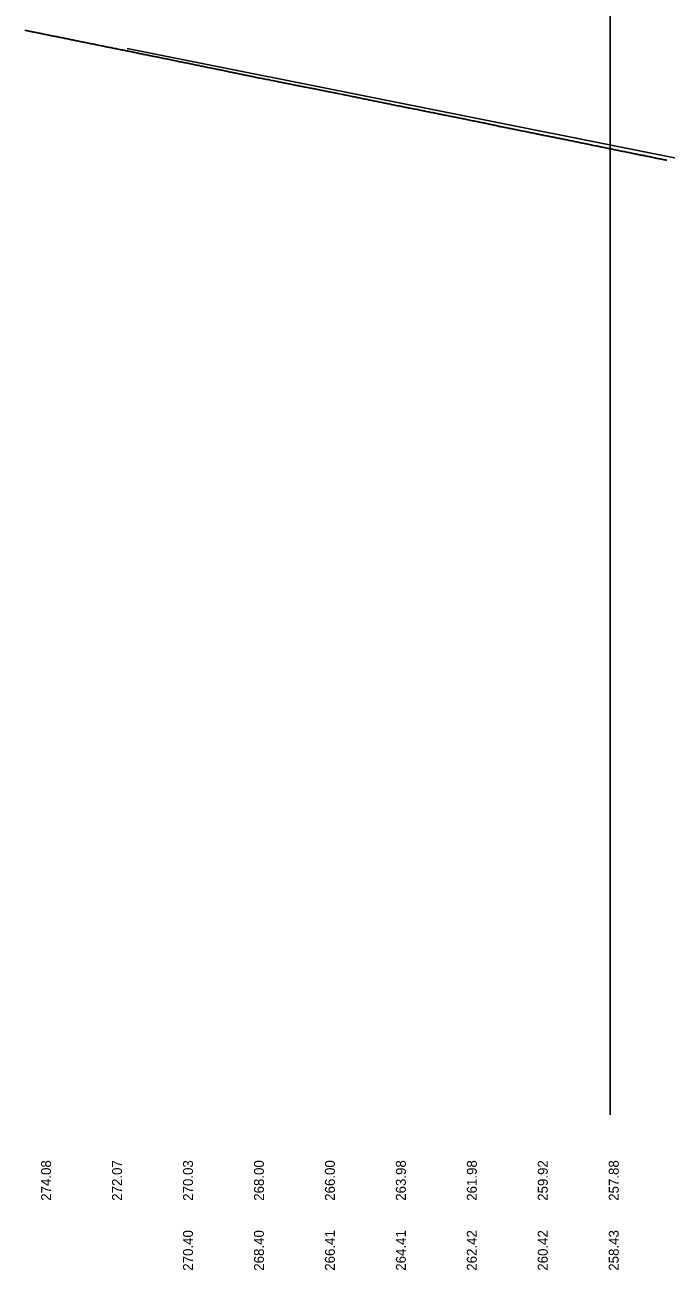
# Model space of a CAD drawing. Extents: x 1838386 to 1955906, y 719739 to 834437.
# Drawn here: x 1883494 to 1883945, y 825634 to 826511 of the extents above; entities that cross this region are included whole.
import ezdxf

# ---------------------------------------------------------------- set-up
doc = ezdxf.new("R2010")
doc.units = 0
for name, color, linetype in [('RD_DDB_Profile_EX', 7, 'Continuous'), ('RD_DDB_Profile_PR', 7, 'Continuous'), ('RD_DDB_StripGrade', 7, 'Continuous'), ('RD_Sketch1', 7, 'Continuous')]:
    doc.layers.add(name, color=color, linetype=linetype)

msp = doc.modelspace()

# ---------------------------------------------------------------- linework, layer by layer
at = {"layer": 'RD_DDB_Profile_EX'}
for points in [[(1883493.65, 826507.5), (1883494.33, 826507.3), (1883494.66, 826507.22), (1883495.33, 826507.12), (1883495.65, 826507.05), (1883496.33, 826506.82), (1883496.65, 826506.75), (1883497.33, 826506.68), (1883497.65, 826506.63), (1883498.33, 826506.53), (1883498.65, 826506.45), (1883499.32, 826506.32), (1883499.65, 826506.25), (1883500.33, 826506.12), (1883500.65, 826506.04), (1883501.33, 826505.87), (1883501.65, 826505.8), (1883502.33, 826505.64), (1883502.65, 826505.57), (1883503.32, 826505.47), (1883503.65, 826505.42), (1883504.33, 826505.32), (1883504.76, 826505.25), (1883505.43, 826505.12), (1883505.76, 826505.04), (1883506.43, 826504.9), (1883506.75, 826504.79), (1883507.43, 826504.66), (1883507.76, 826504.61), (1883508.43, 826504.44), (1883508.75, 826504.37), (1883509.43, 826504.2), (1883509.76, 826504.17), (1883510.43, 826504.07), (1883510.76, 826504.02), (1883511.43, 826503.89), (1883511.76, 826503.82), (1883512.43, 826503.65), (1883512.75, 826503.57), (1883513.43, 826503.47), (1883513.76, 826503.41), (1883514.43, 826503.27), (1883514.75, 826503.19), (1883515.43, 826503.06), (1883515.76, 826502.99), (1883516.43, 826502.82), (1883516.76, 826502.76), (1883517.43, 826502.66), (1883517.76, 826502.62), (1883518.43, 826502.49), (1883518.76, 826502.44), (1883519.43, 826502.3), (1883519.76, 826502.19), (1883520.43, 826502.09), (1883520.75, 826502.04), (1883521.42, 826501.84), (1883521.75, 826501.77), (1883522.43, 826501.67), (1883522.76, 826501.59), (1883523.43, 826501.42), (1883523.76, 826501.36), (1883524.43, 826501.22), (1883524.76, 826501.16), (1883525.43, 826500.99), (1883525.75, 826500.91), (1883526.43, 826500.81), (1883526.76, 826500.74), (1883527.43, 826500.67), (1883527.76, 826500.61), (1883528.42, 826500.41), (1883528.75, 826500.36), (1883529.43, 826500.19), (1883529.76, 826500.14), (1883530.43, 826500.01), (1883530.76, 826499.94), (1883531.43, 826499.77), (1883531.76, 826499.72), (1883532.29, 826499.66)], [(1883532.29, 826499.66), (1883532.62, 826499.53), (1883533.29, 826499.42), (1883533.62, 826499.39), (1883534.29, 826499.26), (1883534.62, 826499.21), (1883535.29, 826499.07), (1883535.62, 826498.92), (1883536.29, 826498.79), (1883536.62, 826498.76), (1883537.29, 826498.59), (1883537.62, 826498.52), (1883538.29, 826498.42), (1883538.62, 826498.37), (1883539.29, 826498.24), (1883539.62, 826498.19), (1883540.29, 826498.02), (1883540.62, 826497.89), (1883541.29, 826497.82), (1883541.62, 826497.81), (1883542.29, 826497.64), (1883542.62, 826497.57), (1883543.29, 826497.37), (1883543.62, 826497.32), (1883544.29, 826497.25), (1883544.61, 826497.17), (1883545.29, 826497.04), (1883545.62, 826496.95), (1883546.29, 826496.82), (1883546.62, 826496.77), (1883547.29, 826496.6), (1883547.62, 826496.55), (1883548.29, 826496.42), (1883548.62, 826496.35), (1883549.3, 826496.22), (1883549.62, 826496.14), (1883550.29, 826495.93), (1883550.61, 826495.87), (1883551.29, 826495.73), (1883551.61, 826495.67), (1883552.29, 826495.6), (1883552.61, 826495.53), (1883553.29, 826495.43), (1883553.61, 826495.37), (1883554.29, 826495.23), (1883554.61, 826495.18), (1883555.29, 826495.01), (1883555.61, 826494.9), (1883556.29, 826494.73), (1883556.61, 826494.67), (1883557.3, 826494.56), (1883557.62, 826494.52), (1883558.29, 826494.38), (1883558.61, 826494.28), (1883559.3, 826494.18), (1883559.62, 826494.13), (1883560.29, 826494), (1883560.61, 826493.95), (1883561.29, 826493.74), (1883561.61, 826493.7), (1883562.29, 826493.59), (1883562.61, 826493.55), (1883563.29, 826493.44), (1883563.61, 826493.36), (1883564.29, 826493.19), (1883564.61, 826493.1), (1883565.29, 826492.93), (1883565.61, 826492.88), (1883566.29, 826492.78), (1883566.61, 826492.71), (1883567.3, 826492.61), (1883567.61, 826492.55), (1883568.29, 826492.41), (1883568.61, 826492.35), (1883569.3, 826492.24), (1883569.61, 826492.16), (1883570.29, 826491.96), (1883570.61, 826491.93), (1883571.3, 826491.79), (1883571.61, 826491.73), (1883572.29, 826491.55), (1883572.6, 826491.48), (1883573.29, 826491.3), (1883573.62, 826491.23), (1883574.3, 826491.12), (1883574.62, 826491.09), (1883575.31, 826490.95), (1883575.62, 826490.88), (1883576.31, 826490.81), (1883576.62, 826490.71), (1883577.31, 826490.44), (1883577.62, 826490.39), (1883578.31, 826490.36), (1883578.62, 826490.28), (1883579.31, 826490.14), (1883579.62, 826490.12), (1883580.31, 826489.88), (1883580.63, 826489.79), (1883581.31, 826489.72), (1883581.62, 826489.67), (1883582.31, 826489.57)], [(1883582.31, 826489.57), (1883582.62, 826489.48), (1883583.38, 826489.27), (1883583.7, 826489.24), (1883584.38, 826489.1), (1883584.69, 826489.04), (1883585.38, 826488.94), (1883585.7, 826488.86), (1883586.39, 826488.75), (1883586.7, 826488.68), (1883587.39, 826488.51), (1883587.7, 826488.43), (1883588.38, 826488.32), (1883588.7, 826488.32), (1883589.38, 826488.15), (1883589.7, 826488.09), (1883590.39, 826487.92), (1883590.69, 826487.82), (1883591.39, 826487.69), (1883591.7, 826487.64), (1883592.39, 826487.5), (1883592.7, 826487.42), (1883593.38, 826487.32), (1883593.7, 826487.27), (1883594.39, 826487.14), (1883594.7, 826487.07), (1883595.38, 826486.87), (1883595.69, 826486.81), (1883596.38, 826486.67), (1883596.69, 826486.61), (1883597.38, 826486.5), (1883597.7, 826486.42), (1883598.39, 826486.29), (1883598.7, 826486.21), (1883599.39, 826486.07), (1883599.7, 826486.02), (1883600.38, 826485.85), (1883600.7, 826485.77), (1883601.38, 826485.64), (1883601.69, 826485.56), (1883602.38, 826485.32), (1883602.7, 826485.26), (1883603.39, 826485.22), (1883603.7, 826485.17), (1883604.39, 826485.04), (1883604.7, 826485.01), (1883605.38, 826484.87), (1883605.7, 826484.79), (1883606.39, 826484.65), (1883606.7, 826484.61), (1883607.39, 826484.5), (1883607.69, 826484.44), (1883608.38, 826484.23), (1883608.69, 826484.09), (1883609.38, 826483.99), (1883609.69, 826483.99), (1883610.39, 826483.85), (1883610.7, 826483.79), (1883611.39, 826483.65), (1883611.7, 826483.56), (1883612.38, 826483.39), (1883612.69, 826483.34), (1883613.39, 826483.2), (1883613.7, 826483.09), (1883614.38, 826482.96), (1883614.7, 826482.92), (1883615.38, 826482.82), (1883615.69, 826482.77), (1883616.38, 826482.64), (1883616.7, 826482.58), (1883617.39, 826482.27), (1883617.7, 826482.22), (1883618.39, 826482.18), (1883618.7, 826482.12), (1883619.38, 826481.98), (1883619.7, 826481.92), (1883620.38, 826481.82), (1883620.69, 826481.71), (1883621.38, 826481.57), (1883621.7, 826481.54), (1883622.39, 826481.37), (1883622.7, 826481.26), (1883623.39, 826481.09), (1883623.7, 826481.07), (1883624.39, 826480.97), (1883624.69, 826480.91), (1883625.38, 826480.77), (1883625.7, 826480.6), (1883626.38, 826480.53), (1883626.7, 826480.53), (1883627.38, 826480.25), (1883627.7, 826480.22), (1883628.39, 826480.12), (1883628.7, 826480.04), (1883629.39, 826479.94), (1883629.7, 826479.89), (1883630.38, 826479.75), (1883630.7, 826479.68), (1883631.38, 826479.54), (1883631.7, 826479.48), (1883632.38, 826479.37)], [(1883632.38, 826479.37), (1883632.69, 826479.31), (1883633.38, 826479.1), (1883633.7, 826479.06), (1883634.38, 826478.92), (1883634.7, 826478.79), (1883635.39, 826478.66), (1883635.7, 826478.61), (1883636.38, 826478.47), (1883636.7, 826478.43), (1883637.38, 826478.25), (1883637.7, 826478.21), (1883638.38, 826478.07), (1883638.7, 826477.98), (1883639.38, 826477.87), (1883639.7, 826477.79), (1883640.39, 826477.62), (1883640.7, 826477.54), (1883641.39, 826477.44), (1883641.7, 826477.43), (1883642.38, 826477.25), (1883642.7, 826477.19), (1883643.38, 826477.05), (1883643.7, 826476.98), (1883644.39, 826476.91), (1883644.7, 826476.84), (1883645.38, 826476.64), (1883645.7, 826476.56), (1883646.38, 826476.42), (1883646.69, 826476.36), (1883647.38, 826476.22), (1883647.7, 826476.16), (1883648.39, 826476.02), (1883648.7, 826475.96), (1883649.39, 826475.79), (1883649.7, 826475.73), (1883650.38, 826475.62), (1883650.7, 826475.56), (1883651.38, 826475.32), (1883651.7, 826475.26), (1883652.39, 826475.15), (1883652.96, 826475.06), (1883653.65, 826474.95), (1883653.96, 826474.88), (1883654.65, 826474.74), (1883654.97, 826474.69), (1883655.65, 826474.49), (1883655.96, 826474.41), (1883656.65, 826474.3), (1883656.96, 826474.21), (1883657.65, 826474.07), (1883657.96, 826473.99), (1883658.65, 826473.86), (1883658.96, 826473.83), (1883659.65, 826473.69), (1883659.96, 826473.67), (1883660.65, 826473.5), (1883661.03, 826473.41), (1883661.72, 826473.34), (1883662.03, 826473.29), (1883662.72, 826473.19), (1883663.03, 826473.12), (1883663.72, 826472.92), (1883664.03, 826472.87), (1883664.71, 826472.77), (1883665.03, 826472.69), (1883665.72, 826472.55), (1883666.03, 826472.49), (1883666.71, 826472.28), (1883667.03, 826472.2), (1883667.72, 826472.1), (1883668.03, 826472.04), (1883668.72, 826471.94), (1883669.03, 826471.89), (1883669.71, 826471.75), (1883670.03, 826471.69), (1883670.72, 826471.52), (1883671.03, 826471.44), (1883671.72, 826471.34), (1883672.03, 826471.27), (1883672.72, 826471.07), (1883673.03, 826470.99), (1883673.72, 826470.85), (1883674.03, 826470.82), (1883674.72, 826470.68), (1883675.03, 826470.63), (1883675.72, 826470.46), (1883676.03, 826470.4), (1883676.72, 826470.3), (1883677.03, 826470.22), (1883677.72, 826470.15), (1883678.03, 826470.04), (1883678.72, 826469.9), (1883679.03, 826469.86), (1883679.72, 826469.68), (1883680.03, 826469.65), (1883680.72, 826469.48), (1883681.03, 826469.4), (1883681.72, 826469.3), (1883682.03, 826469.22), (1883682.72, 826469.08)], [(1883682.72, 826469.08), (1883683.03, 826469.02), (1883683.72, 826468.92), (1883684.03, 826468.87), (1883684.72, 826468.66), (1883685.03, 826468.65), (1883685.72, 826468.58), (1883686.02, 826468.48), (1883686.72, 826468.28), (1883687.03, 826468.22), (1883687.72, 826468.08), (1883688.03, 826468.03), (1883688.72, 826467.96), (1883689.03, 826467.91), (1883689.72, 826467.71), (1883690.02, 826467.61), (1883690.72, 826467.51), (1883691.02, 826467.45), (1883691.72, 826467.31), (1883692.03, 826467.29), (1883692.72, 826467.19), (1883693.02, 826467.08), (1883693.72, 826467.01), (1883694.03, 826466.94), (1883694.72, 826466.76), (1883695.03, 826466.72), (1883695.72, 826466.61), (1883696.02, 826466.55), (1883696.89, 826466.35), (1883697.19, 826466.29), (1883697.89, 826466.18), (1883698.2, 826466.12), (1883698.89, 826465.95), (1883699.59, 826465.81), (1883699.89, 826465.75), (1883700.2, 826465.72), (1883700.89, 826465.54), (1883701.2, 826465.48), (1883701.9, 826465.38), (1883702.2, 826465.3), (1883702.89, 826465.13), (1883703.19, 826465.05), (1883703.89, 826464.95), (1883704.59, 826464.81), (1883704.9, 826464.76), (1883705.2, 826464.7), (1883705.89, 826464.53), (1883706.19, 826464.47), (1883706.89, 826464.4), (1883707.19, 826464.33), (1883707.89, 826464.13), (1883708.19, 826464.06), (1883708.89, 826463.99), (1883709.19, 826463.92), (1883709.89, 826463.78), (1883710.2, 826463.72), (1883710.89, 826463.54), (1883711.19, 826463.48), (1883711.89, 826463.38), (1883712.19, 826463.32), (1883712.89, 826463.14), (1883713.19, 826463.1), (1883713.89, 826462.99), (1883714.89, 826462.76), (1883715.19, 826462.69), (1883716.4, 826462.48), (1883717.4, 826462.24), (1883718.1, 826462.14), (1883718.4, 826462.08), (1883719.1, 826461.97), (1883719.4, 826461.81), (1883720.1, 826461.67), (1883720.4, 826461.67), (1883721.1, 826461.53), (1883721.4, 826461.5), (1883722.1, 826461.32), (1883722.4, 826461.25), (1883723.1, 826461.11), (1883723.4, 826461.06), (1883724.1, 826460.92), (1883724.4, 826460.85), (1883725.1, 826460.68), (1883725.4, 826460.63), (1883726.1, 826460.53), (1883726.4, 826460.48), (1883727.1, 826460.31), (1883727.4, 826460.23), (1883728.1, 826460.02), (1883728.4, 826459.95), (1883729.1, 826459.84), (1883729.41, 826459.81), (1883730.1, 826459.71), (1883730.4, 826459.6), (1883731.1, 826459.46), (1883731.4, 826459.36), (1883732.09, 826459.22), (1883732.4, 826459.16), (1883733.1, 826459.02), (1883733.4, 826458.99), (1883734.09, 826458.88), (1883734.4, 826458.85)], [(1883734.4, 826458.85), (1883735.1, 826458.68), (1883735.4, 826458.59), (1883736.1, 826458.41), (1883736.4, 826458.35), (1883737.1, 826458.25), (1883737.4, 826458.2), (1883738.1, 826458.1), (1883738.4, 826458.05), (1883739.1, 826457.88), (1883739.41, 826457.79), (1883740.1, 826457.65), (1883740.4, 826457.59), (1883741.1, 826457.48), (1883741.41, 826457.42), (1883742.09, 826457.21), (1883742.4, 826457.17), (1883743.1, 826457), (1883743.4, 826456.95), (1883744.09, 826456.88), (1883744.4, 826456.82), (1883745.1, 826456.68), (1883745.4, 826456.62), (1883746.09, 826456.48), (1883746.4, 826456.4), (1883747.1, 826456.23), (1883747.4, 826456.17), (1883748.09, 826456.07), (1883748.4, 826456), (1883749.1, 826455.83), (1883749.41, 826455.76), (1883750.1, 826455.65), (1883750.4, 826455.61), (1883751.1, 826455.36), (1883751.41, 826455.32), (1883752.1, 826455.04), (1883752.41, 826454.89), (1883753.1, 826454.89), (1883753.4, 826454.87), (1883754.09, 826454.84), (1883754.4, 826454.78), (1883755.1, 826454.57), (1883755.41, 826454.48), (1883756.09, 826454.34), (1883756.4, 826454.29), (1883757.1, 826454.22), (1883757.41, 826454.19), (1883758.09, 826454.02), (1883758.4, 826453.96), (1883759.1, 826453.85), (1883759.41, 826453.78), (1883760.09, 826453.64), (1883760.4, 826453.56), (1883761.1, 826453.42), (1883761.41, 826453.38), (1883762.1, 826453.14), (1883762.41, 826453.09), (1883763.1, 826453.02), (1883763.41, 826452.93), (1883764.1, 826452.72), (1883764.41, 826452.67), (1883765.09, 826452.57), (1883765.4, 826452.51), (1883766.09, 826452.34), (1883766.41, 826452.31), (1883767.1, 826452.2), (1883767.41, 826452.12), (1883768.09, 826452.02), (1883768.4, 826451.96), (1883769.1, 826451.89), (1883769.41, 826451.83), (1883770.09, 826451.62), (1883770.41, 826451.56), (1883771.1, 826451.46), (1883771.41, 826451.39), (1883772.09, 826451.26), (1883772.41, 826451.19), (1883773.1, 826450.92), (1883773.41, 826450.86), (1883774.09, 826450.82), (1883774.41, 826450.79), (1883775.1, 826450.65), (1883775.41, 826450.56), (1883776.09, 826450.39), (1883776.4, 826450.26), (1883777.3, 826450.15), (1883777.99, 826449.97), (1883778.3, 826449.94), (1883778.98, 826449.74), (1883779.3, 826449.67), (1883779.98, 826449.61), (1883780.3, 826449.56), (1883780.99, 826449.46), (1883781.3, 826449.41), (1883781.88, 826449.27), (1883782.19, 826449.18), (1883782.88, 826449.08), (1883783.2, 826449.01), (1883783.88, 826448.77), (1883784.2, 826448.73), (1883784.88, 826448.66)], [(1883784.88, 826448.66), (1883785.2, 826448.6), (1883785.88, 826448.46), (1883786.2, 826448.41), (1883786.88, 826448.24), (1883787.2, 826448.16), (1883787.88, 826448.06), (1883788.2, 826447.97), (1883788.88, 826447.76), (1883789.2, 826447.73), (1883789.88, 826447.66), (1883790.2, 826447.6), (1883790.88, 826447.46), (1883791.2, 826447.38), (1883791.88, 826447.28), (1883792.2, 826447.22), (1883792.88, 826447.02), (1883793.2, 826446.95), (1883793.87, 826446.85), (1883794.2, 826446.77), (1883794.88, 826446.67), (1883795.2, 826446.62), (1883795.88, 826446.45), (1883796.2, 826446.39), (1883796.88, 826446.22), (1883797.2, 826446.19), (1883797.88, 826446.05), (1883798.2, 826445.99), (1883798.88, 826445.86), (1883799.2, 826445.77), (1883799.87, 826445.67), (1883800.2, 826445.61), (1883800.87, 826445.47), (1883801.2, 826445.41), (1883801.88, 826445.24), (1883802.21, 826445.18), (1883802.87, 826445.08), (1883803.2, 826445.04), (1883803.87, 826444.88), (1883804.2, 826444.76), (1883804.87, 826444.66), (1883805.2, 826444.58), (1883805.87, 826444.45), (1883806.2, 826444.36), (1883806.87, 826444.2), (1883807.2, 826444.13), (1883807.87, 826444), (1883808.2, 826443.93), (1883808.87, 826443.8), (1883809.2, 826443.76), (1883809.86, 826443.67), (1883810.2, 826443.56), (1883810.87, 826443.47), (1883811.21, 826443.42), (1883811.87, 826443.18), (1883812.21, 826443.13), (1883812.87, 826443.04), (1883813.21, 826442.98), (1883813.87, 826442.79), (1883814.21, 826442.7), (1883814.86, 826442.6), (1883815.21, 826442.54), (1883815.87, 826442.41), (1883816.21, 826442.34), (1883816.86, 826442.21), (1883817.21, 826442.12), (1883817.87, 826441.99), (1883818.21, 826441.94), (1883818.87, 826441.81), (1883819.21, 826441.77), (1883819.87, 826441.54), (1883820.2, 826441.42), (1883820.86, 826441.33), (1883821.21, 826441.24), (1883821.86, 826441.11), (1883822.21, 826441.08), (1883822.87, 826440.98), (1883823.21, 826440.91), (1883823.91, 826440.78), (1883824.26, 826440.68), (1883824.91, 826440.55), (1883825.26, 826440.5), (1883825.91, 826440.33), (1883826.25, 826440.23), (1883826.9, 826440.13), (1883827.25, 826440.04), (1883827.9, 826439.82), (1883828.26, 826439.73), (1883828.9, 826439.6), (1883829.25, 826439.57), (1883829.59, 826439.54), (1883830.24, 826439.4), (1883830.59, 826439.32), (1883831.24, 826439.12), (1883831.59, 826439.09), (1883832.24, 826439.02), (1883832.59, 826438.97), (1883833.23, 826438.84), (1883833.59, 826438.72), (1883834.24, 826438.52), (1883834.59, 826438.47)], [(1883834.59, 826438.47), (1883835.23, 826438.37), (1883835.59, 826438.28), (1883836.24, 826438.19), (1883836.59, 826438.13), (1883837.23, 826437.97), (1883837.59, 826437.9), (1883838.24, 826437.74), (1883838.59, 826437.65), (1883839.24, 826437.55), (1883839.59, 826437.48), (1883840.24, 826437.35), (1883840.59, 826437.3), (1883841.24, 826437.2), (1883841.59, 826437.12), (1883842.24, 826436.99), (1883842.59, 826436.92), (1883843.24, 826436.75), (1883843.59, 826436.7), (1883844.24, 826436.51), (1883844.59, 826436.4), (1883845.24, 826436.37), (1883845.59, 826436.33), (1883846.24, 826436.17), (1883846.59, 826436.1), (1883847.24, 826435.97), (1883847.58, 826435.9), (1883848.24, 826435.77), (1883848.59, 826435.67), (1883849.24, 826435.54), (1883849.59, 826435.47), (1883850.24, 826435.3), (1883850.59, 826435.27), (1883851.24, 826435.17), (1883851.59, 826435.1), (1883852.24, 826434.97), (1883852.59, 826434.9), (1883853.24, 826434.8), (1883853.59, 826434.65), (1883854.24, 826434.45), (1883854.59, 826434.42), (1883855.24, 826434.32), (1883855.59, 826434.27), (1883856.24, 826434.1), (1883856.59, 826434.05), (1883857.24, 826433.92), (1883857.59, 826433.87), (1883858.24, 826433.77), (1883858.59, 826433.65), (1883859.24, 826433.45), (1883859.59, 826433.38), (1883860.24, 826433.28), (1883860.59, 826433.21), (1883861.24, 826433.08), (1883861.59, 826433.05), (1883862.24, 826432.95), (1883862.59, 826432.79), (1883863.24, 826432.66), (1883863.59, 826432.65), (1883864.24, 826432.48), (1883864.59, 826432.45), (1883865.24, 826432.32), (1883865.59, 826432.21), (1883866.24, 826432.12), (1883866.59, 826432.08), (1883867.24, 826431.89), (1883867.59, 826431.8), (1883868.24, 826431.73), (1883868.59, 826431.68), (1883869.24, 826431.58), (1883869.59, 826431.51), (1883870.24, 826431.32), (1883870.59, 826431.25), (1883871.24, 826431.15), (1883871.59, 826431.05), (1883872.24, 826430.95), (1883872.59, 826430.9), (1883873.24, 826430.77), (1883873.59, 826430.64), (1883874.24, 826430.48), (1883874.59, 826430.46), (1883875.24, 826430.37), (1883875.59, 826430.3), (1883875.94, 826430.21), (1883876.58, 826429.98), (1883877.23, 826429.89), (1883877.58, 826429.82), (1883878.23, 826429.65), (1883878.58, 826429.6), (1883879.22, 826429.54), (1883879.57, 826429.5), (1883880.22, 826429.34), (1883880.57, 826429.24), (1883881.22, 826429.11), (1883881.58, 826429.02), (1883882.22, 826428.89), (1883882.58, 826428.82), (1883883.22, 826428.69), (1883883.58, 826428.58), (1883884.22, 826428.46), (1883884.58, 826428.4)], [(1883884.58, 826428.4), (1883885.22, 826428.31), (1883885.57, 826428.25), (1883886.22, 826428.06), (1883886.58, 826428.01), (1883887.22, 826427.85), (1883887.57, 826427.76), (1883888.22, 826427.7), (1883888.58, 826427.61), (1883889.22, 826427.48), (1883889.58, 826427.41), (1883890.22, 826427.28), (1883890.58, 826427.24), (1883891.22, 826427.05), (1883891.58, 826426.98), (1883892.21, 826426.89), (1883892.58, 826426.78), (1883893.22, 826426.62), (1883893.58, 826426.47), (1883893.94, 826426.44), (1883894.57, 826426.34), (1883895.21, 826426.15), (1883895.58, 826426.1), (1883896.21, 826426), (1883896.58, 826425.98), (1883897.21, 826425.86), (1883897.58, 826425.75), (1883898.21, 826425.53), (1883898.67, 826425.35), (1883899.3, 826425.28), (1883899.66, 826425.3), (1883900.3, 826425.21), (1883900.67, 826425.11), (1883901.31, 826424.96), (1883901.67, 826424.9), (1883902.3, 826424.81), (1883902.66, 826424.75), (1883903.3, 826424.56), (1883903.67, 826424.47), (1883904.3, 826424.38), (1883904.67, 826424.32), (1883905.3, 826424.2), (1883905.67, 826424.12), (1883906.3, 826424), (1883906.67, 826423.9), (1883907.3, 826423.78), (1883907.67, 826423.69), (1883908.3, 826423.56), (1883908.67, 826423.5), (1883909.3, 826423.35), (1883909.67, 826423.26), (1883910.3, 826423.13), (1883910.67, 826423.07), (1883911.3, 826422.92), (1883911.67, 826422.84), (1883912.3, 826422.75), (1883912.67, 826422.64), (1883913.06, 826422.51), (1883913.43, 826422.44), (1883914.06, 826422.38), (1883914.43, 826422.28), (1883915.06, 826422.16), (1883915.43, 826422.12), (1883916.06, 826422), (1883916.43, 826421.92), (1883917.06, 826421.8), (1883917.43, 826421.7), (1883918.06, 826421.52), (1883918.43, 826421.44), (1883919.06, 826421.38), (1883919.43, 826421.32), (1883920.06, 826421.17), (1883920.43, 826421.09), (1883921.06, 826420.97), (1883921.43, 826420.89), (1883922.06, 826420.74), (1883922.43, 826420.64), (1883923.06, 826420.55), (1883923.44, 826420.51), (1883924.06, 826420.39), (1883924.43, 826420.26), (1883925.06, 826420.13), (1883925.43, 826420.06), (1883926.06, 826419.93), (1883926.44, 826419.86), (1883927.06, 826419.7), (1883927.43, 826419.59), (1883928.06, 826419.46), (1883928.43, 826419.41), (1883929.06, 826419.31), (1883929.43, 826419.3), (1883930.05, 826419.17), (1883930.44, 826419.08), (1883931.06, 826418.95), (1883931.44, 826418.86), (1883932.06, 826418.7), (1883932.43, 826418.59), (1883933.05, 826418.5), (1883933.43, 826418.46), (1883934.06, 826418.37), (1883934.44, 826418.31)], [(1883934.44, 826418.31), (1883935.06, 826418.12), (1883935.44, 826418.03), (1883936.05, 826417.94), (1883936.43, 826417.88), (1883937.05, 826417.72), (1883937.43, 826417.61), (1883938.06, 826417.52), (1883938.44, 826417.46), (1883939.06, 826417.28), (1883939.44, 826417.18), (1883940.05, 826417.09), (1883940.43, 826417.03), (1883941.05, 826416.91), (1883941.43, 826416.85), (1883942.06, 826416.76), (1883942.44, 826416.68), (1883943.06, 826416.5), (1883943.44, 826416.4), (1883944.05, 826416.31), (1883944.43, 826416.25), (1883945.05, 826416.13), (1883945.44, 826416.07), (1883946.06, 826415.95)]]:
    msp.add_lwpolyline(points, dxfattribs=at)
at = {"layer": 'RD_DDB_Profile_PR'}
msp.add_line((1883565.83, 826494.53), (1885136.44, 826181.2), dxfattribs=at)
at = {"layer": 'RD_Sketch1'}
msp.add_line((1883906.03, 825743.65), (1883906.03, 827268.63), dxfattribs=at)

# ---------------------------------------------------------------- texts
at = {"layer": 'RD_DDB_StripGrade'}
for s, p in [('274.08', (1883512.08, 825683.11)), ('272.07', (1883562.08, 825683.11)), ('270.03', (1883612.08, 825683.11)), ('268.00', (1883662.08, 825683.11)), ('266.00', (1883712.08, 825683.11)), ('263.98', (1883762.08, 825683.11)), ('261.98', (1883812.08, 825683.11)), ('259.92', (1883862.08, 825683.11)), ('257.88', (1883912.08, 825683.11)), ('270.40', (1883612.08, 825633.86)), ('268.40', (1883662.08, 825633.86)), ('266.41', (1883712.08, 825633.86)), ('264.41', (1883762.08, 825633.86)), ('262.42', (1883812.08, 825633.86)), ('260.42', (1883862.08, 825633.86)), ('258.43', (1883912.08, 825633.86))]:
    msp.add_text(s, height=7, rotation=90, dxfattribs=at).set_placement(p)

doc.saveas('drawing.dxf')
